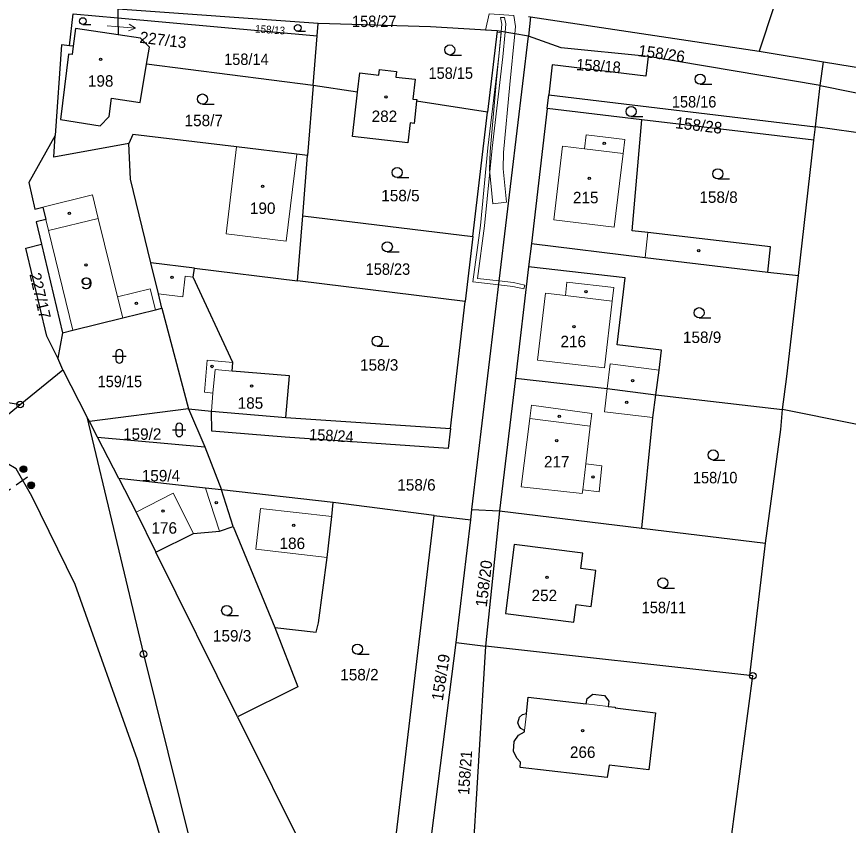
# Model space of a CAD drawing. Extents: x -754445 to -751443, y -1030748 to -1028224.
# Drawn here: x -752562.9 to -752439.4, y -1029323.8 to -1029203.8 of the extents above; entities that cross this region are included whole.
import ezdxf
from ezdxf.enums import TextEntityAlignment as Align

# ---------------------------------------------------------------- set-up
doc = ezdxf.new("R2010")
doc.units = 0
doc.header["$LTSCALE"] = 0.68
doc.linetypes.add('MEDIUM_DASHED', pattern=[4.5, 3, -1.5])
for name, color, linetype, lineweight in [('1', 7, 'Continuous', 25), ('13', 7, 'Continuous', 13), ('3', 7, 'Continuous', 25), ('4', 7, 'Continuous', 13), ('5', 7, 'Continuous', 25), ('6', 7, 'Continuous', 25), ('7', 7, 'Continuous', 13), ('8', 7, 'Continuous', 25)]:
    doc.layers.add(name, color=color, linetype=linetype, lineweight=lineweight)
doc.layers.add('2', color=7, linetype='Continuous')

msp = doc.modelspace()

# ---------------------------------------------------------------- linework, layer by layer
at = {"layer": '1'}
for p, q in [((-752555.04, -1029208.1), (-752554.46, -1029203.36)), ((-752554.46, -1029203.36), (-752547.83, -1029203.96)), ((-752547.83, -1029203.96), (-752547.82, -1029206.48)), ((-752486.56, -1029203.77), (-752486.88, -1029206.67)), ((-752486.86, -1029203.75), (-752486.56, -1029203.77)), ((-752486.56, -1029203.77), (-752452.63, -1029208.9)), ((-752491.5, -1029205.89), (-752492.93, -1029217.95)), ((-752518.84, -1029213.97), (-752518.24, -1029206.63)), ((-752554.49, -1029208.17), (-752555.04, -1029208.1)), ((-752443.54, -1029213.99), (-752469.11, -1029209.67)), ((-752518.84, -1029213.97), (-752543.57, -1029210.84)), ((-752443.54, -1029213.99), (-752443.07, -1029210.45)), ((-752512.26, -1029214.98), (-752511.93, -1029212.11)), ((-752444.25, -1029220.14), (-752443.54, -1029213.99)), ((-752484.09, -1029217.41), (-752483.85, -1029215.35)), ((-752483.85, -1029215.35), (-752444.25, -1029220.14)), ((-752503.45, -1029216.08), (-752503.48, -1029216.33)), ((-752495.11, -1029236.38), (-752492.93, -1029217.95)), ((-752484.09, -1029217.41), (-752486.44, -1029237.45)), ((-752470.03, -1029219.07), (-752484.09, -1029217.41)), ((-752444.47, -1029222.09), (-752470.03, -1029219.07)), ((-752444.47, -1029222.09), (-752444.25, -1029220.14)), ((-752446.76, -1029242.17), (-752444.47, -1029222.09)), ((-752520.39, -1029233.33), (-752519.67, -1029224.37)), ((-752521.16, -1029242.97), (-752520.39, -1029233.33)), ((-752520.39, -1029233.33), (-752495.11, -1029236.38)), ((-752495.11, -1029236.38), (-752496.25, -1029246.05)), ((-752561.49, -1029238.11), (-752559.21, -1029237.51)), ((-752558.39, -1029251.2), (-752561.49, -1029238.11)), ((-752559.21, -1029237.51), (-752556.08, -1029250.67)), ((-752486.44, -1029237.45), (-752486.84, -1029240.87)), ((-752536.48, -1029241.08), (-752542.95, -1029240.28)), ((-752536.48, -1029241.08), (-752521.16, -1029242.97)), ((-752486.84, -1029240.87), (-752488.78, -1029257.41)), ((-752451.34, -1029241.66), (-752446.76, -1029242.17)), ((-752556.77, -1029254.43), (-752558.39, -1029251.2)), ((-752556.08, -1029250.67), (-752556.77, -1029254.43)), ((-752556, -1029256.17), (-752552.45, -1029263.14)), ((-752488.78, -1029257.41), (-752491.19, -1029277.1)), ((-752467.94, -1029259.89), (-752449.16, -1029262.05)), ((-752537.35, -1029261.98), (-752552.05, -1029263.84)), ((-752537.35, -1029261.98), (-752534.95, -1029267.61)), ((-752533.95, -1029262.29), (-752522.88, -1029263.25)), ((-752533.88, -1029265.27), (-752533.95, -1029262.29)), ((-752522.88, -1029263.25), (-752498.46, -1029264.89)), ((-752498.46, -1029264.89), (-752498.81, -1029267.85)), ((-752550.85, -1029266.17), (-752534.95, -1029267.61)), ((-752534.95, -1029267.61), (-752532.46, -1029274)), ((-752530.7, -1029279.44), (-752532.46, -1029274)), ((-752515.85, -1029275.87), (-752532.46, -1029274)), ((-752495.27, -1029276.91), (-752491.19, -1029277.1)), ((-752491.19, -1029277.1), (-752493.23, -1029297.17)), ((-752491.19, -1029277.1), (-752470.04, -1029279.68)), ((-752500.88, -1029277.8), (-752495.44, -1029278.45)), ((-752497.6, -1029296.64), (-752495.44, -1029278.45)), ((-752530.7, -1029279.44), (-752524.54, -1029294.4)), ((-752470.04, -1029279.68), (-752451.67, -1029281.92)), ((-752454.01, -1029301.52), (-752451.67, -1029281.92)), ((-752530.06, -1029307.68), (-752542.2, -1029283.23))]:
    msp.add_line(p, q, dxfattribs=at)
for points in [[(-752446.07, -1029189.09), (-752452.63, -1029208.9), (-752443.07, -1029210.45)], [(-752491.5, -1029205.89), (-752501.41, -1029205.3), (-752518.09, -1029204.8)], [(-752547.82, -1029206.48), (-752554.16, -1029205.54), (-752554.49, -1029208.17)], [(-752495.44, -1029278.45), (-752495.27, -1029276.91), (-752486.88, -1029206.67), (-752491.5, -1029205.89)], [(-752543.57, -1029210.84), (-752543.14, -1029208.29), (-752544.47, -1029206.97), (-752547.82, -1029206.48)], [(-752469.11, -1029209.67), (-752481.99, -1029208.39), (-752486.88, -1029206.67)], [(-752555.04, -1029208.1), (-752556.2, -1029207.94), (-752557.14, -1029221.42)], [(-752554.49, -1029208.17), (-752554.65, -1029209.4), (-752555.19, -1029209.34), (-752556.38, -1029219.04), (-752550.48, -1029219.95), (-752549.16, -1029218.6), (-752548.79, -1029215.88), (-752544.51, -1029216.49), (-752543.57, -1029210.84)], [(-752469.11, -1029209.67), (-752469.46, -1029212.59), (-752483.33, -1029210.92), (-752483.85, -1029215.35)], [(-752443.07, -1029210.45), (-752415.37, -1029214.96), (-752415.3, -1029214.76), (-752401.79, -1029217.43)], [(-752511.93, -1029212.11), (-752509.09, -1029212.44), (-752509, -1029211.61), (-752506.49, -1029211.9), (-752506.58, -1029212.73), (-752503.71, -1029213.06), (-752504.05, -1029216.01), (-752503.45, -1029216.08)], [(-752512.26, -1029214.98), (-752518.84, -1029213.97), (-752519.67, -1029224.37)], [(-752443.54, -1029213.99), (-752302.51, -1029242.45), (-752295.92, -1029243.2), (-752288.97, -1029242.91), (-752283.59, -1029241.91)], [(-752503.86, -1029219.6), (-752504.45, -1029219.52), (-752504.8, -1029222.49), (-752513.02, -1029221.55), (-752512.26, -1029214.98)], [(-752492.93, -1029217.95), (-752503.48, -1029216.33), (-752503.86, -1029219.6)], [(-752451.34, -1029241.66), (-752450.94, -1029237.94), (-752469.14, -1029235.82), (-752471.47, -1029235.55), (-752470.03, -1029219.07)], [(-752419.75, -1029224.4), (-752429.59, -1029222.42), (-752434.08, -1029221.58), (-752438.6, -1029220.89), (-752444.25, -1029220.14)], [(-752557.14, -1029221.42), (-752561.07, -1029228.37), (-752560.16, -1029232.31), (-752558.99, -1029232.03), (-752558.54, -1029233.86), (-752560, -1029234.22), (-752559.21, -1029237.51)], [(-752546.2, -1029222.61), (-752557.36, -1029224.64), (-752557.14, -1029221.42)], [(-752519.67, -1029224.37), (-752521.28, -1029224.18), (-752530.22, -1029223.1), (-752545.63, -1029221.24), (-752546.2, -1029222.61)], [(-752542.95, -1029240.28), (-752545.98, -1029227.87), (-752546.2, -1029222.61)], [(-752486.44, -1029237.45), (-752469.55, -1029239.51), (-752451.34, -1029241.66)], [(-752541.3, -1029247.04), (-752541.82, -1029244.9), (-752542.95, -1029240.28)], [(-752522.88, -1029263.25), (-752522.35, -1029257.09), (-752530.88, -1029256.35), (-752530.77, -1029255.08), (-752536.65, -1029242.43), (-752536.48, -1029241.08)], [(-752467.94, -1029259.89), (-752467.47, -1029256.22), (-752467.1, -1029253.24), (-752473.68, -1029252.47), (-752472.52, -1029242.54), (-752486.84, -1029240.87)], [(-752498.46, -1029264.89), (-752496.25, -1029246.05), (-752521.16, -1029242.97)], [(-752449.16, -1029262.05), (-752448.49, -1029257.16), (-752446.76, -1029242.17)], [(-752556.08, -1029250.67), (-752554.51, -1029250.28), (-752547.13, -1029248.47), (-752542.27, -1029247.28), (-752541.3, -1029247.04)], [(-752541.3, -1029247.04), (-752537.35, -1029261.98), (-752533.95, -1029262.29)], [(-752579.64, -1029258.45), (-752562.35, -1029261.32), (-752556, -1029256.17), (-752556.77, -1029254.43)], [(-752488.78, -1029257.41), (-752475.19, -1029258.97), (-752467.94, -1029259.89)], [(-752470.04, -1029279.68), (-752468.4, -1029263.26), (-752467.94, -1029259.89)], [(-752748.57, -1029322.36), (-752743.86, -1029318.74), (-752724.5, -1029311.89), (-752689.5, -1029312.41), (-752652.42, -1029315.06), (-752627.25, -1029314.34), (-752613.89, -1029305.67), (-752602.57, -1029294.23), (-752562.35, -1029261.32)], [(-752451.67, -1029281.92), (-752449.41, -1029265.04), (-752449.16, -1029262.05)], [(-752405.65, -1029270.83), (-752428.2, -1029266.28), (-752449.16, -1029262.05)], [(-752547.71, -1029272.28), (-752550.85, -1029266.17), (-752552.05, -1029263.84), (-752552.45, -1029263.14)], [(-752552.45, -1029263.14), (-752544.04, -1029298.35), (-752524.29, -1029377.87), (-752523.62, -1029382.01), (-752521.8, -1029394.85), (-752522.38, -1029397.98), (-752517.85, -1029401.42), (-752516.99, -1029404.3)], [(-752498.81, -1029267.85), (-752523, -1029266.19), (-752533.88, -1029265.27)], [(-752522.17, -1029409.72), (-752522.43, -1029399.51), (-752523.08, -1029388.56), (-752527.18, -1029371.5), (-752531.84, -1029358.15), (-752542.54, -1029321.99), (-752544.93, -1029314.06), (-752554.17, -1029288.01), (-752560.62, -1029274.94), (-752562.95, -1029270.86), (-752565.69, -1029269.27), (-752569.55, -1029275.11), (-752575.13, -1029280.6), (-752590.06, -1029294.35), (-752599.64, -1029302.52), (-752607.95, -1029309.08), (-752613.3, -1029312.12), (-752599.99, -1029355.41)], [(-752532.46, -1029274), (-752534.83, -1029273.73), (-752547.71, -1029272.28)], [(-752547.71, -1029272.28), (-752545.13, -1029277.32), (-752542.2, -1029283.23)], [(-752524.54, -1029294.4), (-752518.41, -1029295.09), (-752518.06, -1029293.72), (-752516.76, -1029284), (-752516.08, -1029277.94), (-752515.85, -1029275.87)], [(-752507.07, -1029329.86), (-752500.88, -1029277.8), (-752515.85, -1029275.87)], [(-752542.2, -1029283.23), (-752536.59, -1029280.45), (-752532.77, -1029280.11), (-752530.7, -1029279.44)], [(-752524.54, -1029294.4), (-752521.11, -1029303.23), (-752530.06, -1029307.68)], [(-752501.9, -1029330.43), (-752497.6, -1029296.64), (-752493.23, -1029297.17)], [(-752454.01, -1029301.52), (-752493.23, -1029297.17), (-752495.35, -1029331.19), (-752480.06, -1029332.95)], [(-752458.05, -1029335.49), (-752453.55, -1029301.59), (-752454.01, -1029301.52)], [(-752530.06, -1029307.68), (-752519.74, -1029328.46), (-752507.07, -1029329.86)]]:
    msp.add_lwpolyline(points, dxfattribs=at)
for points in [[(-752547.83, -1029202.68), (-752547.83, -1029203.96), (-752518.24, -1029206.63), (-752518.09, -1029204.8)], [(-752478.81, -1029283.37), (-752488.97, -1029282.07), (-752490.28, -1029292.32), (-752480.12, -1029293.62), (-752479.79, -1029291.02), (-752477.56, -1029291.31), (-752476.88, -1029285.95), (-752479.11, -1029285.67)], [(-752488.12, -1029315.19), (-752488.03, -1029314.37), (-752488.58, -1029313.78), (-752489.08, -1029312.78), (-752488.97, -1029311.32), (-752488.36, -1029310.4), (-752487.46, -1029309.9), (-752487.44, -1029309.69), (-752488, -1029309.4), (-752488.26, -1029309.06), (-752488.44, -1029308.58), (-752488.21, -1029307.72), (-752487.75, -1029307.32), (-752487.14, -1029307.19), (-752486.92, -1029304.76), (-752478.28, -1029305.76), (-752478.15, -1029304.95), (-752477.31, -1029304.3), (-752475.58, -1029304.49), (-752474.92, -1029305.32), (-752475.03, -1029306.13), (-752473.98, -1029306.25), (-752473.98, -1029306.35), (-752468.02, -1029307.08), (-752469, -1029315.51), (-752474.9, -1029314.85), (-752475.18, -1029316.67)]]:
    msp.add_lwpolyline(points, close=True, dxfattribs=at)
at = {"layer": '13'}
for points in [[(-752490.15, -1029231.32), (-752490.64, -1029226.37), (-752490.58, -1029223.92), (-752489.66, -1029213.82), (-752488.9, -1029206.33), (-752488.79, -1029205.25), (-752489.03, -1029203.6), (-752492.71, -1029203.34), (-752493.27, -1029205.78), (-752491.5, -1029205.89), (-752491.52, -1029206.09), (-752490.9, -1029206.16), (-752491.66, -1029213.62), (-752492.58, -1029223.8), (-752492.64, -1029226.45), (-752492.15, -1029231.52)], [(-752492.28, -1029223.27), (-752490.67, -1029209.71), (-752490.33, -1029206.09), (-752490.22, -1029204.83), (-752490.42, -1029203.91), (-752491.03, -1029203.91), (-752490.82, -1029204.87), (-752490.93, -1029205.99), (-752491.27, -1029209.65), (-752492.88, -1029223.21), (-752494, -1029234.75), (-752495.14, -1029243.13), (-752491.29, -1029243.56), (-752489.17, -1029243.8), (-752487.57, -1029244.18), (-752487.43, -1029243.6), (-752489.07, -1029243.2), (-752491.22, -1029242.97), (-752494.46, -1029242.61), (-752493.4, -1029234.81)]]:
    msp.add_lwpolyline(points, close=True, dxfattribs=at)
at = {"layer": '3'}
for p, q in [((-752553.045, -1029204.93), (-752551.873, -1029204.93)), ((-752521.135, -1029205.94), (-752519.963, -1029205.94)), ((-752498.563, -1029209.46), (-752496.813, -1029209.46)), ((-752461.383, -1029213.79), (-752459.633, -1029213.79)), ((-752535.293, -1029216.74), (-752533.543, -1029216.74)), ((-752471.633, -1029218.59), (-752469.883, -1029218.59)), ((-752506.363, -1029227.66), (-752504.613, -1029227.66)), ((-752458.743, -1029227.84), (-752456.993, -1029227.84)), ((-752507.833, -1029238.67), (-752506.083, -1029238.67)), ((-752461.533, -1029248.45), (-752459.783, -1029248.45)), ((-752509.343, -1029252.67), (-752507.593, -1029252.67)), ((-752548.631, -1029254.171), (-752546.629, -1029254.171)), ((-752548.131, -1029253.671), (-752548.131, -1029254.672)), ((-752547.129, -1029254.672), (-752547.129, -1029253.671)), ((-752539.731, -1029265.091), (-752537.729, -1029265.091)), ((-752539.231, -1029264.591), (-752539.231, -1029265.592)), ((-752538.229, -1029265.592), (-752538.229, -1029264.591)), ((-752459.443, -1029269.56), (-752457.693, -1029269.56)), ((-752466.923, -1029288.55), (-752465.173, -1029288.55)), ((-752531.683, -1029292.63), (-752529.933, -1029292.63)), ((-752512.273, -1029298.37), (-752510.523, -1029298.37))]:
    msp.add_line(p, q, dxfattribs=at)
for centre, radius in [((-752553.0452, -1029204.4274), 0.5025), ((-752521.1352, -1029205.4374), 0.5025), ((-752498.5629, -1029208.7098), 0.75), ((-752461.3829, -1029213.0398), 0.75), ((-752535.2929, -1029215.9898), 0.75), ((-752471.6329, -1029217.8398), 0.75), ((-752506.3629, -1029226.9098), 0.75), ((-752458.7429, -1029227.0898), 0.75), ((-752507.8329, -1029237.9198), 0.75), ((-752461.5329, -1029247.6998), 0.75), ((-752509.3429, -1029251.9198), 0.75), ((-752459.4429, -1029268.8098), 0.75), ((-752466.9229, -1029287.7998), 0.75), ((-752531.6829, -1029291.8798), 0.75), ((-752512.2729, -1029297.6198), 0.75)]:
    msp.add_circle(centre, radius, dxfattribs=at)
for centre, start, end in [((-752547.63, -1029253.6709), 0, 180), ((-752547.63, -1029254.6709), 180, 359.98789), ((-752538.73, -1029264.5909), 0, 180), ((-752538.73, -1029265.5909), 180, 359.98789)]:
    msp.add_arc(centre, 0.5, start, end, dxfattribs=at)
at = {"layer": '4'}
for p, q in [((-752478.3, -1029221.3), (-752478.55, -1029223.38)), ((-752472.56, -1029221.99), (-752478.3, -1029221.3)), ((-752472.56, -1029221.99), (-752472.82, -1029224.08)), ((-752531.78, -1029235.97), (-752530.22, -1029223.1)), ((-752483.12, -1029233.92), (-752481.8, -1029222.99)), ((-752478.55, -1029223.38), (-752481.8, -1029222.99)), ((-752472.82, -1029224.08), (-752478.55, -1029223.38)), ((-752521.28, -1029224.18), (-752522.86, -1029237.06)), ((-752474.14, -1029235.01), (-752472.82, -1029224.08)), ((-752551.61, -1029230.21), (-752558.99, -1029232.03)), ((-752550.76, -1029233.71), (-752551.61, -1029230.21)), ((-752558.54, -1029233.86), (-752558.14, -1029235.52)), ((-752550.76, -1029233.71), (-752558.14, -1029235.52)), ((-752547.89, -1029245.36), (-752550.76, -1029233.71)), ((-752474.14, -1029235.01), (-752483.12, -1029233.92)), ((-752558.14, -1029235.52), (-752554.51, -1029250.28)), ((-752522.86, -1029237.06), (-752531.78, -1029235.97)), ((-752469.14, -1029235.82), (-752469.55, -1029239.51)), ((-752538.22, -1029245.35), (-752537.84, -1029242.28)), ((-752537.84, -1029242.28), (-752536.65, -1029242.43)), ((-752481.38, -1029245.16), (-752481.15, -1029243.17)), ((-752481.15, -1029243.17), (-752474.2, -1029243.98)), ((-752547.89, -1029245.36), (-752543.04, -1029244.17)), ((-752543.04, -1029244.17), (-752542.27, -1029247.28)), ((-752474.2, -1029243.98), (-752474.43, -1029245.97)), ((-752547.13, -1029248.47), (-752547.89, -1029245.36)), ((-752541.82, -1029244.9), (-752538.22, -1029245.35)), ((-752485.52, -1029254.74), (-752484.36, -1029244.8)), ((-752484.36, -1029244.8), (-752481.38, -1029245.16)), ((-752481.38, -1029245.16), (-752474.43, -1029245.97)), ((-752474.43, -1029245.97), (-752475.59, -1029255.9)), ((-752534.58, -1029254.75), (-752534.99, -1029259.51)), ((-752534.58, -1029254.75), (-752530.77, -1029255.08)), ((-752475.59, -1029255.9), (-752485.52, -1029254.74)), ((-752474.72, -1029255.3), (-752475.19, -1029258.97)), ((-752467.47, -1029256.22), (-752474.72, -1029255.3)), ((-752533.42, -1029256.13), (-752533.72, -1029259.62)), ((-752533.42, -1029256.13), (-752530.88, -1029256.35)), ((-752475.19, -1029258.97), (-752475.57, -1029262.43)), ((-752534.99, -1029259.51), (-752533.72, -1029259.62)), ((-752533.72, -1029259.62), (-752533.95, -1029262.29)), ((-752486.67, -1029263.41), (-752486.41, -1029261.43)), ((-752486.41, -1029261.43), (-752477.47, -1029262.65)), ((-752477.47, -1029262.65), (-752477.69, -1029264.53)), ((-752475.57, -1029262.43), (-752468.4, -1029263.26)), ((-752487.94, -1029273.56), (-752486.67, -1029263.41)), ((-752477.69, -1029264.53), (-752486.67, -1029263.41)), ((-752477.69, -1029264.53), (-752478.34, -1029270.1)), ((-752478.34, -1029270.1), (-752478.79, -1029273.99)), ((-752478.34, -1029270.1), (-752475.96, -1029270.41)), ((-752475.96, -1029270.41), (-752476.37, -1029274.26)), ((-752532.77, -1029280.11), (-752534.83, -1029273.73)), ((-752478.91, -1029274.54), (-752487.94, -1029273.56)), ((-752478.79, -1029273.99), (-752478.91, -1029274.54)), ((-752476.37, -1029274.26), (-752478.79, -1029273.99)), ((-752545.13, -1029277.32), (-752539.65, -1029274.5)), ((-752536.59, -1029280.45), (-752539.65, -1029274.5)), ((-752527.34, -1029282.81), (-752526.66, -1029276.75)), ((-752526.66, -1029276.75), (-752516.08, -1029277.94)), ((-752527.34, -1029282.81), (-752516.76, -1029284)), ((-752478.28, -1029305.76), (-752475.03, -1029306.13)), ((-752487.14, -1029307.19), (-752487.44, -1029309.69))]:
    msp.add_line(p, q, dxfattribs=at)
at = {"layer": '5'}
for centre in [(-752550.4068, -1029210.0992), (-752508.0268, -1029215.6692), (-752475.6268, -1029222.5492), (-752477.8368, -1029227.7392), (-752526.3468, -1029228.9592), (-752555.0368, -1029232.9392), (-752461.5868, -1029238.4792), (-752552.5868, -1029240.6092), (-752539.7868, -1029242.4392), (-752478.3468, -1029244.5592), (-752545.0968, -1029246.2892), (-752480.1168, -1029249.7892), (-752533.8468, -1029255.6792), (-752471.4168, -1029257.7892), (-752527.9868, -1029258.5792), (-752472.2668, -1029260.9892), (-752482.2868, -1029263.0592), (-752482.6768, -1029266.6792), (-752477.2968, -1029272.0692), (-752533.2368, -1029275.8692), (-752541.1368, -1029277.1392), (-752521.7368, -1029279.2492), (-752484.1068, -1029286.9692), (-752478.8268, -1029309.7192)]:
    msp.add_circle(centre, 0.175, dxfattribs=at)
at = {"layer": '6', "linetype": 'MEDIUM_DASHED'}
msp.add_line((-752561.29, -1029272.12), (-752600.57, -1029299.48), dxfattribs=at)
at = {"layer": '6'}
for centre, radius in [((-752561.8734, -1029270.9199), 0.5), ((-752561.8734, -1029270.9199), 0.4), ((-752561.8734, -1029270.9199), 0.3), ((-752561.8734, -1029270.9199), 0.2), ((-752561.8734, -1029270.9199), 0.1), ((-752560.7134, -1029273.3099), 0.5), ((-752560.7134, -1029273.3099), 0.4), ((-752560.7134, -1029273.3099), 0.3), ((-752560.7134, -1029273.3099), 0.2), ((-752560.7134, -1029273.3099), 0.1)]:
    msp.add_circle(centre, radius, dxfattribs=at)
at = {"layer": '7'}
msp.add_line((-752545.23, -1029205.482), (-752546.184, -1029204.895), dxfattribs=at)
msp.add_lwpolyline([(-752549.42, -1029205.12), (-752548.22, -1029205.22), (-752545.23, -1029205.482), (-752546.272, -1029205.893)], dxfattribs=at)
at = {"layer": '8'}
for centre, radius in [((-752562.35, -1029261.3199), 0.5), ((-752562.35, -1029261.3199), 0.0303), ((-752544.04, -1029298.3499), 0.5), ((-752544.04, -1029298.3499), 0.0303), ((-752453.55, -1029301.5899), 0.5), ((-752453.55, -1029301.5899), 0.0303)]:
    msp.add_circle(centre, radius, dxfattribs=at)

# ---------------------------------------------------------------- texts
at = {"layer": '2'}
for s, width, p in [('158/27', 0.95, (-752509.769, -1029205.31)), ('158/14', 0.95, (-752528.759, -1029210.94)), ('158/15', 0.95, (-752498.409, -1029213)), ('158/16', 0.95, (-752462.269, -1029217.25)), ('158/23', 0.95, (-752507.739, -1029242.08)), ('9', 1.45, (-752552.51, -1029244.19)), ('159/15', 0.95, (-752547.549, -1029258.75)), ('158/10', 0.95, (-752459.139, -1029273.02)), ('158/11', 0.95, (-752466.749, -1029292.29))]:
    msp.add_text(s, height=1.7, dxfattribs=dict(at, width=width)).set_placement(p, align=Align.CENTER)
for s, p in [('227/13', (-752544.685, -1029207.632)), ('158/28', (-752465.123, -1029220.313))]:
    msp.add_text(s, height=1.7, rotation=353, dxfattribs=at).set_placement(p)
at = {"layer": '2', "width": 0.95}
for s, height, rotation, p in [('158/13', 1.14, 356, (-752525.2733, -1029206.2695)), ('158/18', 1.7, 356, (-752476.5188, -1029211.9304)), ('158/24', 1.7, 357, (-752516.174, -1029266.7796)), ('158/21', 1.7, 86, (-752495.4486, -1029316.0088))]:
    msp.add_text(s, height=height, rotation=rotation, dxfattribs=at).set_placement(p, align=Align.CENTER)
at = {"layer": '2'}
for s, rotation, p in [('158/26', 352, (-752467.2083, -1029210.0922)), ('227/17', 283, (-752560.208, -1029245.3783)), ('158/20', 83, (-752492.6476, -1029287.9936)), ('158/19', 81, (-752499.0559, -1029301.9345))]:
    msp.add_text(s, height=1.7, rotation=rotation, dxfattribs=at).set_placement(p, align=Align.CENTER)
for s, p in [('198', (-752550.399, -1029214.16)), ('158/7', (-752535.09, -1029220.02)), ('282', (-752508.259, -1029219.4)), ('158/5', (-752505.88, -1029231.17)), ('158/8', (-752458.64, -1029231.4)), ('215', (-752478.369, -1029231.46)), ('190', (-752526.339, -1029233.04)), ('158/9', (-752461.08, -1029252.19)), ('216', (-752480.219, -1029252.82)), ('158/3', (-752509.04, -1029256.3)), ('185', (-752528.159, -1029261.95)), ('159/2', (-752544.23, -1029266.56)), ('217', (-752482.669, -1029270.66)), ('159/4', (-752541.45, -1029272.73)), ('158/6', (-752503.5, -1029274.1)), ('176', (-752540.959, -1029280.49)), ('186', (-752521.939, -1029282.77)), ('252', (-752484.509, -1029290.5)), ('159/3', (-752530.88, -1029296.49)), ('158/2', (-752511.97, -1029302.26)), ('266', (-752478.819, -1029313.76))]:
    msp.add_text(s, height=1.7, dxfattribs=at).set_placement(p, align=Align.CENTER)

doc.saveas('drawing.dxf')
